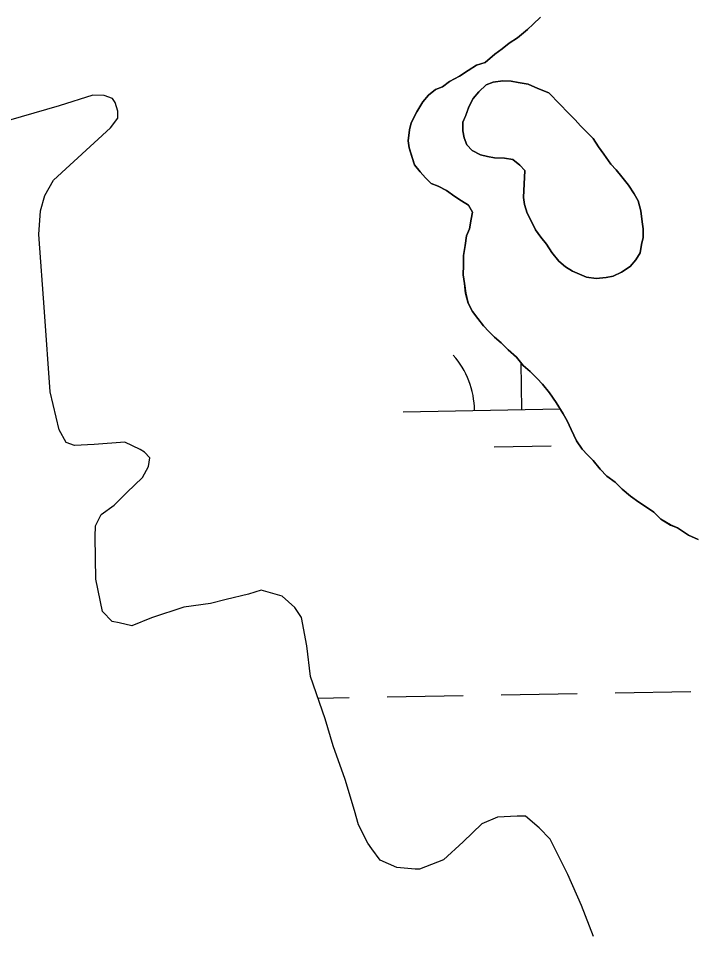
# Model space of a CAD drawing. Extents: x 3892998 to 3931244, y 278583 to 304547.
# Drawn here: x 3907141.8 to 3907426.8, y 299743.1 to 300130.2 of the extents above; entities that cross this region are included whole.
import ezdxf

# ---------------------------------------------------------------- set-up
doc = ezdxf.new("R2010")
doc.units = 0
for name, color, linetype in [('V-RIVR-EDGE', 7, 'Continuous'), ('V-TOPO-SHOR', 7, 'Continuous'), ('V-WETL-SWMP', 7, 'Continuous')]:
    doc.layers.add(name, color=color, linetype=linetype)

msp = doc.modelspace()

# ---------------------------------------------------------------- linework, layer by layer
at = {"layer": 'V-RIVR-EDGE'}
msp.add_spline([(3905881.27, 301307.92), (3905886.58, 301301.58), (3905888.57, 301301.58), (3905898.22, 301303.88), (3905910.21, 301309.84), (3905913.54, 301312.49), (3905913.55, 301315.48), (3905908.9, 301318.82), (3905896.28, 301323.51), (3905888.97, 301326.52), (3905887.32, 301331.51), (3905887, 301337.83), (3905889.67, 301343.48), (3905890.02, 301346.8), (3905889.7, 301352.12), (3905879.11, 301375.43), (3905875.49, 301390.07), (3905875.52, 301401.37), (3905877.55, 301414.34), (3905879.66, 301460.22), (3905876.41, 301491.82), (3905869.81, 301514.45), (3905857.91, 301540.75), (3905843.66, 301560.4), (3905808.5, 301598.07), (3905805.52, 301604.39), (3905804.88, 301612.37), (3905806.23, 301622.35), (3905808.57, 301625.33), (3905812.23, 301625.99), (3905814.86, 301616.34), (3905817.5, 301608.35), (3905823.14, 301602.02), (3905832.1, 301593.02), (3905838.41, 301589.35), (3905843.71, 301582.35), (3905850.34, 301571.69), (3905856.64, 301567.02), (3905862.95, 301562.68), (3905868.58, 301553.69), (3905884.46, 301520.4), (3905896.38, 301498.42), (3905907.3, 301479.44), (3905910.62, 301476.44), (3905915.61, 301476.76), (3905917.62, 301481.41), (3905924.28, 301486.38), (3905932.6, 301488.02), (3905943.24, 301487.66), (3905957.53, 301485.97), (3905972.16, 301482.6), (3905980.44, 301472.28), (3905990.41, 301468.26), (3905996.39, 301468.25), (3906003.37, 301465.57), (3906007.69, 301462.56), (3906014.32, 301454.23), (3906022.94, 301442.91), (3906035.53, 301426.58), (3906045.14, 301411.26), (3906050.41, 301392.29), (3906054.71, 301381.31), (3906063.98, 301367.32), (3906071.58, 301348.68), (3906074.52, 301326.06), (3906074.8, 301304.11), (3906070.72, 301266.55), (3906064.35, 301245.61), (3906056.65, 301226.68), (3906051.97, 301218.04), (3906040.32, 301212.42), (3906020.34, 301199.83), (3906010.02, 301196.86), (3905995.07, 301201.89), (3905980.14, 301214.89), (3905968.87, 301228.56), (3905965.22, 301231.22), (3905961.23, 301231.23), (3905958.89, 301228.58), (3905956.86, 301212.62), (3905957.17, 301206.3), (3905962.14, 301197.31), (3905976.39, 301179.32), (3905986, 301166), (3906010.86, 301132.68), (3906025.12, 301115.35), (3906036.06, 301102.03), (3906046.34, 301091.36), (3906051.97, 301080.37), (3906078.47, 301039.4), (3906101.68, 301011.08), (3906120.24, 300987.43), (3906133.82, 300967.11), (3906158.02, 300936.79), (3906167.98, 300928.12), (3906173.63, 300929.1), (3906177.96, 300929.42), (3906179.61, 300925.76), (3906179.93, 300919.44), (3906179.91, 300912.79), (3906183.22, 300904.8), (3906191.16, 300891.48), (3906198.78, 300877.83), (3906214.69, 300859.17), (3906230.93, 300836.51), (3906271.04, 300782.54), (3906292.57, 300750.9), (3906302.86, 300740.23), (3906314.45, 300723.58), (3906333.68, 300699.25), (3906348.6, 300679.6), (3906352.9, 300673.93), (3906364.2, 300669.25), (3906370.51, 300668.24), (3906374.83, 300663.9), (3906376.81, 300658.58), (3906375.79, 300649.6), (3906375.78, 300645.28), (3906384.72, 300632.29), (3906391.36, 300626.95), (3906396.67, 300620.95), (3906411.9, 300595.64), (3906425.49, 300578.32), (3906447.04, 300550.33), (3906467.59, 300522.35), (3906495.76, 300485.03), (3906524.27, 300449.71), (3906543.82, 300421.73), (3906555.43, 300407.74), (3906556.75, 300407.4), (3906561.08, 300408.39), (3906566.73, 300407.38), (3906579.69, 300404.02), (3906585.35, 300406.67), (3906595.03, 300421.94), (3906595.04, 300426.26), (3906595.05, 300428.26), (3906592.73, 300430.92), (3906586.41, 300430.94), (3906579.42, 300429.63), (3906574.11, 300433.63), (3906560.55, 300463.59), (3906551.95, 300482.9), (3906551.97, 300487.89), (3906556.29, 300490.54), (3906560.96, 300493.52), (3906566.63, 300500.82), (3906570.96, 300503.47), (3906580.26, 300501.45), (3906592.24, 300502.09), (3906600.56, 300506.06), (3906601.9, 300510.04), (3906603.9, 300510.7), (3906608.22, 300511.03), (3906612.88, 300513.34), (3906615.55, 300516.33), (3906625.54, 300521.29), (3906651.49, 300525.55), (3906696.73, 300531.76), (3906737.98, 300539.3), (3906749.29, 300542.27), (3906752.29, 300542.26), (3906754.27, 300537.93), (3906758.26, 300535.93), (3906765.57, 300536.24), (3906783.21, 300541.85), (3906807.5, 300548.77), (3906827.48, 300557.7), (3906859.13, 300580.9), (3906870.44, 300585.53), (3906879.09, 300585.51), (3906888.39, 300582.49), (3906895.36, 300575.16), (3906896.67, 300569.5), (3906896.33, 300564.18), (3906893.66, 300560.2), (3906889.32, 300554.56), (3906846.67, 300518.08), (3906817.01, 300492.55), (3906808.33, 300480.94), (3906801.63, 300461.33), (3906800.59, 300443.05), (3906798.57, 300434.07), (3906792.57, 300426.11), (3906784.58, 300421.8), (3906768.93, 300413.53), (3906761.26, 300406.56), (3906742.92, 300384.66), (3906738.58, 300377.69), (3906738.57, 300375.36), (3906749.2, 300371.01), (3906761.5, 300370.32), (3906768.15, 300366.64), (3906767.81, 300364.32), (3906763.15, 300363.66), (3906744.85, 300359.72), (3906735.53, 300357.41), (3906729.86, 300347.78), (3906729.17, 300339.47), (3906724.51, 300338.48), (3906711.22, 300339.52), (3906700.23, 300334.55), (3906684.58, 300325.95), (3906667.59, 300314.68), (3906660.6, 300311.04), (3906654.61, 300310.06), (3906650.63, 300312.73), (3906649.97, 300316.72), (3906646.33, 300321.72), (3906637.38, 300332.38), (3906633.08, 300342.7), (3906632.76, 300349.02), (3906635.76, 300353), (3906641.11, 300362.3), (3906641.12, 300367.29), (3906638.47, 300371.62), (3906631.49, 300373.63), (3906624.17, 300372.65), (3906620.18, 300370.33), (3906617.5, 300363.02), (3906616.15, 300354.38), (3906616.12, 300342.41), (3906616.76, 300333.43), (3906620.4, 300326.44), (3906627.36, 300315.11), (3906639.62, 300300.12), (3906651.23, 300287.12), (3906659.19, 300279.79), (3906664.83, 300272.13), (3906672.44, 300258.8), (3906679.4, 300249.48), (3906692.34, 300235.81), (3906700.3, 300227.15), (3906712.23, 300210.49), (3906717.19, 300199.84), (3906724.49, 300194.83), (3906728.14, 300192.16), (3906738.42, 300178.17), (3906748.68, 300161.18), (3906782.82, 300114.54), (3906815.97, 300072.23), (3906844.14, 300034.25), (3906875.64, 299995.6), (3906887.57, 299979.61), (3906925.69, 299933.62), (3906951.22, 299901.97), (3906975.42, 299871.65), (3907000.95, 299839.66), (3907037.09, 299796.01), (3907068.58, 299758.02), (3907070.24, 299755.03), (3907069.56, 299751.37), (3907069.56, 299748.38), (3907074.53, 299741.05), (3907088.78, 299723.39), (3907106.36, 299702.73), (3907131.55, 299669.08), (3907153.09, 299641.76), (3907174.97, 299613.44), (3907195.52, 299586.45), (3907213.41, 299560.47), (3907232.97, 299535.82), (3907245.89, 299515.5), (3907253.85, 299507.17), (3907259.82, 299499.84), (3907264.45, 299489.85), (3907270.75, 299484.85), (3907286.34, 299466.85), (3907300.93, 299449.52), (3907314.86, 299434.52), (3907332.76, 299411.53), (3907344.7, 299400.86), (3907355.65, 299388.87), (3907368.57, 299370.21), (3907378.84, 299354.89), (3907384.47, 299345.56), (3907395.75, 299334.56), (3907412.99, 299314.57), (3907424.93, 299301.57), (3907432.55, 299288.91), (3907439.17, 299278.92), (3907449.45, 299265.6), (3907461.06, 299253.6), (3907476.31, 299236.6), (3907491.89, 299215.28), (3907503.48, 299194.3), (3907522.7, 299167.65), (3907526.68, 299163.98), (3907535.98, 299161.3), (3907552.6, 299158.6), (3907562.25, 299158.9), (3907568.91, 299162.21), (3907577.58, 299173.17), (3907582.92, 299182.46), (3907598.92, 299197.72), (3907617.91, 299212.97), (3907638.56, 299223.56), (3907646.56, 299230.52), (3907649.56, 299236.83), (3907650.58, 299243.82), (3907650.59, 299247.47), (3907648.93, 299250.47), (3907646.27, 299251.14), (3907620.97, 299236.91), (3907584.66, 299214.05), (3907582.33, 299212.73), (3907580.67, 299214.39), (3907576.08, 299241.01), (3907572.84, 299273.27), (3907562.96, 299312.87), (3907555.72, 299341.82), (3907551.77, 299358.45), (3907551.47, 299371.09), (3907553.5, 299387.05), (3907562.2, 299408.31), (3907554.91, 299420.63), (3907545.32, 299441.93), (3907544.67, 299447.92), (3907544.69, 299453.24), (3907547.35, 299455.9), (3907551.68, 299458.55), (3907555.01, 299458.54), (3907561.65, 299453.87), (3907589.86, 299430.85), (3907607.45, 299417.17), (3907613.75, 299412.83), (3907618.08, 299412.82), (3907620.74, 299415.48), (3907622.42, 299422.79), (3907622.77, 299427.44), (3907630.09, 299429.42), (3907638.4, 299426.74), (3907642.36, 299416.09), (3907645.01, 299411.76), (3907648.33, 299410.42), (3907653.32, 299410.08), (3907660.63, 299410.06), (3907665.61, 299407.05), (3907667.93, 299402.06), (3907673.2, 299381.43), (3907677.47, 299361.47), (3907683.09, 299346.82), (3907682.08, 299340.84), (3907677.07, 299331.21), (3907676.38, 299323.89), (3907677.69, 299313.25), (3907684.31, 299300.6), (3907691.94, 299292.93), (3907703.57, 299290.24), (3907715.55, 299293.2), (3907722.54, 299297.84), (3907727.56, 299309.13), (3907733.57, 299318.76), (3907743.23, 299326.39), (3907763.56, 299343.63), (3907798.21, 299372.81), (3907809.21, 299383.42), (3907811.55, 299389.4), (3907814.57, 299398.04), (3907819.9, 299403.01), (3907830.55, 299407.31), (3907848.19, 299411.59), (3907857.51, 299414.56), (3907861.84, 299418.87), (3907863.52, 299425.19), (3907871.19, 299434.15), (3907885.17, 299441.76), (3907890.52, 299451.06), (3907896.19, 299458.69), (3907906.18, 299462.66), (3907915.15, 299462.63), (3907930.1, 299456.61), (3907950.02, 299441.6), (3907965.93, 299419.61), (3907972.55, 299408.29), (3907971.86, 299399.65), (3907968.19, 299394), (3907945.84, 299367.79), (3907916.18, 299341.26), (3907897.87, 299331.99), (3907883.21, 299321.72), (3907871.22, 299310.77), (3907864.88, 299302.14), (3907861.19, 299290.85), (3907858.13, 299263.59), (3907856.1, 299250.29), (3907851.43, 299242.32), (3907848.1, 299241.33), (3907840.79, 299244.34), (3907833.81, 299245.03), (3907825.82, 299242.38), (3907812.51, 299238.09), (3907797.53, 299229.82), (3907785.19, 299218.54), (3907776.85, 299206.92), (3907774.84, 299198.28), (3907773.13, 299181.33), (3907772.1, 299169.69), (3907764.76, 299156.74), (3907752.75, 299143.8), (3907739.76, 299133.86), (3907727.78, 299129.9), (3907719.45, 299123.93), (3907711.79, 299118.3), (3907703.12, 299108.01), (3907697.45, 299100.71), (3907690.78, 299095.41), (3907679.47, 299094.77), (3907667.49, 299088.15), (3907656.83, 299082.19), (3907651.48, 299070.89), (3907647.8, 299059.93), (3907648.43, 299046.63), (3907651.06, 299034.65), (3907657.36, 299027.65), (3907657.67, 299017.01), (3907661.3, 299005.36), (3907662.95, 299000.7), (3907670.58, 298995.36), (3907676.89, 298993.02), (3907682.53, 298985.69), (3907684.5, 298976.04), (3907694.1, 298958.06), (3907712.68, 298940.06), (3907730.93, 298925.05), (3907743.54, 298915.71), (3907752.16, 298902.38), (3907753.77, 298883.76), (3907755.74, 298873.44), (3907759.7, 298858.47), (3907765.66, 298850.47), (3907775.61, 298841.14), (3907776.93, 298835.48), (3907775.92, 298831.83), (3907777.91, 298826.5), (3907785.19, 298814.84), (3907821.64, 298763.21), (3907835.91, 298747.88), (3907843.54, 298742.54), (3907845.52, 298736.88), (3907845.17, 298729.57), (3907849.46, 298714.92), (3907860.38, 298695.28), (3907872.98, 298679.62), (3907888.55, 298653.64), (3907898.15, 298638.99)], degree=3, dxfattribs=at)
at = {"layer": 'V-TOPO-SHOR'}
for points in [[(3907332.6, 300045.61), (3907333.24, 300048.55), (3907331.52, 300051.53), (3907328.6, 300053.35), (3907325.67, 300055.17), (3907322.17, 300057.6), (3907318.66, 300059.43), (3907315.73, 300060.66), (3907313.41, 300063.06), (3907311.08, 300065.46), (3907308.77, 300068.45), (3907307.65, 300072.02), (3907306.53, 300075.58), (3907305.99, 300078.54), (3907306.66, 300083.25), (3907307.3, 300086.19), (3907309.74, 300090.88), (3907312.18, 300094.97), (3907314.59, 300097.88), (3907317.58, 300100.19), (3907320.55, 300101.32), (3907323.54, 300103.63), (3907327.71, 300105.92), (3907331.3, 300108.23), (3907334.88, 300110.53), (3907338.44, 300111.65), (3907342.63, 300115.12), (3907345.62, 300117.43), (3907348.62, 300119.74), (3907352.2, 300122.04), (3907356.39, 300125.52), (3907358.79, 300127.84), (3907361.79, 300130.74)], [(3907355.24, 300066.03), (3907354.71, 300054.64), (3907355.14, 300051.72), (3907356.26, 300048.16), (3907357.97, 300044.59), (3907359.68, 300041.02), (3907361.99, 300038.02), (3907364.31, 300035.03), (3907366.61, 300031.45), (3907369.5, 300027.86), (3907372.41, 300025.45), (3907375.33, 300023.63), (3907378.26, 300022.4), (3907381.2, 300021.16), (3907385.32, 300020.5), (3907389.46, 300021.03), (3907392.42, 300021.56), (3907396, 300023.28), (3907399.58, 300025.58), (3907401.99, 300028.49), (3907403.81, 300031.41), (3907404.46, 300034.94), (3907405.1, 300037.89), (3907405.16, 300041.43), (3907404.62, 300044.39), (3907404.11, 300049.12), (3907403, 300053.27), (3907401.28, 300056.26), (3907398.98, 300059.84), (3907396.08, 300063.43), (3907393.77, 300066.42), (3907391.45, 300068.82), (3907388.57, 300073.01), (3907386.26, 300076), (3907383.96, 300079.58), (3907381.64, 300081.98), (3907378.73, 300084.98), (3907376.41, 300087.38), (3907373.51, 300090.39), (3907370.03, 300093.99), (3907365.39, 300098.79), (3907360.69, 300100.64), (3907356.59, 300102.48), (3907352.47, 300103.14), (3907349.53, 300103.78), (3907345.98, 300103.84), (3907341.84, 300103.32), (3907338.87, 300102.19), (3907335.87, 300099.29), (3907333.46, 300096.38), (3907331.63, 300092.86), (3907330.39, 300089.35), (3907329.16, 300086.41), (3907329.1, 300082.87), (3907329.64, 300079.91), (3907330.77, 300076.94), (3907333.09, 300074.54), (3907336.6, 300072.71), (3907339.54, 300072.06), (3907342.48, 300071.42), (3907346.62, 300071.35), (3907350.15, 300070.7), (3907353.06, 300068.29), (3907355.24, 300066.03)], [(3907428.33, 299910.53), (3907424.23, 299912.37), (3907419.56, 299915.4), (3907416.63, 299916.64), (3907412.54, 299919.07), (3907409.63, 299922.07), (3907406.13, 299924.49), (3907403.21, 299926.31), (3907399.71, 299928.73), (3907396.21, 299931.74), (3907393.31, 299934.74), (3907389.81, 299937.17), (3907386.91, 299940.17), (3907384.02, 299943.76), (3907381.7, 299946.16), (3907379.38, 299948.56), (3907377.07, 299952.14), (3907374.79, 299956.91), (3907373.08, 299960.48), (3907371.36, 299963.46), (3907368.49, 299968.23), (3907365.61, 299972.42), (3907362.71, 299976.01), (3907360.4, 299978.41), (3907357.49, 299981.41), (3907354.58, 299983.82), (3907351.69, 299987.42), (3907348.2, 299990.43), (3907345.29, 299993.43), (3907342.39, 299995.84), (3907340.06, 299998.24), (3907337.74, 300000.64), (3907335.43, 300003.63), (3907333.12, 300006.63), (3907331.41, 300010.2), (3907330.29, 300014.35), (3907329.77, 300018.49), (3907329.25, 300022.04), (3907329.32, 300026.18), (3907329.39, 300030.31), (3907330.05, 300034.43), (3907330.71, 300038.55), (3907331.94, 300041.48), (3907332.6, 300045.61)]]:
    msp.add_lwpolyline(points, dxfattribs=at)
at = {"layer": 'V-WETL-SWMP'}
for p, q in [((3907361.79, 300130.74), (3907358.79, 300127.84)), ((3907356.39, 300125.52), (3907352.2, 300122.04)), ((3907358.79, 300127.84), (3907356.39, 300125.52)), ((3907352.2, 300122.04), (3907348.62, 300119.74)), ((3907348.62, 300119.74), (3907345.62, 300117.43)), ((3907342.63, 300115.12), (3907338.44, 300111.65)), ((3907345.62, 300117.43), (3907342.63, 300115.12)), ((3907334.88, 300110.53), (3907331.3, 300108.23)), ((3907338.44, 300111.65), (3907334.88, 300110.53)), ((3907331.3, 300108.23), (3907327.71, 300105.92)), ((3907323.54, 300103.63), (3907320.55, 300101.32)), ((3907327.71, 300105.92), (3907323.54, 300103.63)), ((3907317.58, 300100.19), (3907314.59, 300097.88)), ((3907320.55, 300101.32), (3907317.58, 300100.19)), ((3907173.23, 300097.84), (3907158.96, 300093.35)), ((3907177.96, 300097.76), (3907173.23, 300097.84)), ((3907181.48, 300096.51), (3907177.96, 300097.76)), ((3907182.63, 300094.72), (3907181.48, 300096.51)), ((3907183.76, 300091.15), (3907182.63, 300094.72)), ((3907312.18, 300094.97), (3907309.74, 300090.88)), ((3907314.59, 300097.88), (3907312.18, 300094.97)), ((3907158.96, 300093.35), (3907137.58, 300087.21)), ((3907183.71, 300088.2), (3907183.76, 300091.15)), ((3907309.74, 300090.88), (3907307.3, 300086.19)), ((3907180.68, 300084.11), (3907183.71, 300088.2)), ((3907156.66, 300062.05), (3907180.68, 300084.11)), ((3907306.66, 300083.25), (3907305.99, 300078.54)), ((3907307.3, 300086.19), (3907306.66, 300083.25)), ((3907305.99, 300078.54), (3907306.53, 300075.58)), ((3907306.53, 300075.58), (3907308.77, 300068.45)), ((3907308.77, 300068.45), (3907311.08, 300065.46)), ((3907311.08, 300065.46), (3907313.41, 300063.06)), ((3907153, 300055.61), (3907156.66, 300062.05)), ((3907313.41, 300063.06), (3907315.73, 300060.66)), ((3907315.73, 300060.66), (3907318.66, 300059.43)), ((3907318.66, 300059.43), (3907322.17, 300057.6)), ((3907322.17, 300057.6), (3907325.67, 300055.17)), ((3907151.12, 300049.14), (3907153, 300055.61)), ((3907325.67, 300055.17), (3907328.6, 300053.35)), ((3907328.6, 300053.35), (3907331.52, 300051.53)), ((3907150.36, 300039.1), (3907151.12, 300049.14)), ((3907331.52, 300051.53), (3907333.24, 300048.55)), ((3907333.24, 300048.55), (3907332.6, 300045.61)), ((3907332.6, 300045.61), (3907331.94, 300041.49)), ((3907331.94, 300041.49), (3907330.71, 300038.55)), ((3907152.76, 300006.55), (3907150.36, 300039.1)), ((3907330.71, 300038.55), (3907330.05, 300034.43)), ((3907330.05, 300034.43), (3907329.39, 300030.31)), ((3907329.39, 300030.31), (3907329.32, 300026.18)), ((3907329.32, 300026.18), (3907329.25, 300022.04)), ((3907329.25, 300022.04), (3907329.78, 300018.49)), ((3907329.78, 300018.49), (3907330.3, 300014.35)), ((3907330.3, 300014.35), (3907331.41, 300010.2)), ((3907331.41, 300010.2), (3907333.12, 300006.63)), ((3907155.15, 299972.81), (3907152.76, 300006.55)), ((3907333.12, 300006.63), (3907335.43, 300003.63)), ((3907335.43, 300003.63), (3907337.74, 300000.64)), ((3907337.74, 300000.64), (3907340.06, 299998.24)), ((3907340.06, 299998.24), (3907342.38, 299995.84)), ((3907342.38, 299995.84), (3907345.29, 299993.43)), ((3907345.29, 299993.43), (3907348.2, 299990.43)), ((3907348.2, 299990.43), (3907351.69, 299987.41)), ((3907351.69, 299987.41), (3907354.58, 299983.82)), ((3907354.01, 299965.26), (3907353.67, 299984.96)), ((3907354.58, 299983.82), (3907357.49, 299981.41)), ((3907357.49, 299981.41), (3907360.39, 299978.41)), ((3907360.39, 299978.41), (3907362.71, 299976.01)), ((3907362.71, 299976.01), (3907365.61, 299972.42)), ((3907159.01, 299956.78), (3907155.15, 299972.81)), ((3907365.61, 299972.42), (3907368.49, 299968.23)), ((3907368.49, 299968.23), (3907371.36, 299963.46)), ((3907304.01, 299964.39), (3907370.11, 299965.54)), ((3907371.36, 299963.46), (3907373.08, 299960.48)), ((3907373.08, 299960.48), (3907374.79, 299956.91)), ((3907161.88, 299951.41), (3907159.01, 299956.78)), ((3907374.79, 299956.91), (3907377.07, 299952.14)), ((3907165.41, 299950.17), (3907161.88, 299951.41)), ((3907186.71, 299951.58), (3907173.69, 299950.62)), ((3907193.16, 299948.52), (3907186.71, 299951.58)), ((3907377.07, 299952.14), (3907379.38, 299948.56)), ((3907173.69, 299950.62), (3907165.41, 299950.17)), ((3907194.92, 299947.3), (3907193.16, 299948.52)), ((3907197.24, 299944.9), (3907194.92, 299947.3)), ((3907342.28, 299949.62), (3907366.27, 299950.04)), ((3907379.38, 299948.56), (3907381.7, 299946.16)), ((3907196.59, 299941.36), (3907197.24, 299944.9)), ((3907381.7, 299946.16), (3907384.02, 299943.76)), ((3907384.02, 299943.76), (3907386.91, 299940.17)), ((3907194.15, 299936.67), (3907196.59, 299941.36)), ((3907386.91, 299940.17), (3907389.81, 299937.17)), ((3907187.53, 299930.28), (3907194.15, 299936.67)), ((3907389.81, 299937.17), (3907393.31, 299934.74)), ((3907393.31, 299934.74), (3907396.21, 299931.74)), ((3907182.12, 299925.05), (3907187.53, 299930.28)), ((3907396.21, 299931.74), (3907399.71, 299928.73)), ((3907399.71, 299928.73), (3907403.21, 299926.31)), ((3907176.73, 299921.01), (3907182.12, 299925.05)), ((3907403.21, 299926.31), (3907406.13, 299924.49)), ((3907406.13, 299924.49), (3907409.63, 299922.07)), ((3907174.29, 299916.32), (3907176.73, 299921.01)), ((3907409.63, 299922.07), (3907412.54, 299919.07)), ((3907174.21, 299911.59), (3907174.29, 299916.32)), ((3907412.54, 299919.07), (3907416.63, 299916.63)), ((3907416.63, 299916.63), (3907419.56, 299915.4)), ((3907419.56, 299915.4), (3907424.23, 299912.37)), ((3907174.5, 299893.85), (3907174.21, 299911.59)), ((3907424.23, 299912.37), (3907428.33, 299910.53)), ((3907177.23, 299880.21), (3907174.5, 299893.85)), ((3907238.83, 299887.44), (3907229.34, 299885.24)), ((3907244.18, 299889.12), (3907238.83, 299887.44)), ((3907253.01, 299886.61), (3907244.18, 299889.12)), ((3907258.25, 299881.79), (3907253.01, 299886.61)), ((3907211.54, 299881.99), (3907197.87, 299877.49)), ((3907222.81, 299883.57), (3907211.54, 299881.99)), ((3907229.34, 299885.24), (3907222.81, 299883.57)), ((3907261.13, 299877.6), (3907258.25, 299881.79)), ((3907181.29, 299876), (3907177.23, 299880.21)), ((3907263.3, 299865.74), (3907261.13, 299877.6)), ((3907184.24, 299875.36), (3907181.29, 299876)), ((3907189.54, 299874.09), (3907184.24, 299875.36)), ((3907197.87, 299877.49), (3907189.54, 299874.09)), ((3907264.85, 299852.71), (3907263.3, 299865.74)), ((3907271.05, 299834.87), (3907264.85, 299852.71)), ((3907267.99, 299843.68), (3907281.25, 299843.91)), ((3907297.25, 299844.19), (3907329.25, 299844.74)), ((3907345.24, 299845.02), (3907377.24, 299845.57)), ((3907393.24, 299845.85), (3907425.23, 299846.4)), ((3907274.41, 299823.58), (3907271.05, 299834.87)), ((3907279.48, 299809.3), (3907274.41, 299823.58)), ((3907283.4, 299796.23), (3907279.48, 299809.3)), ((3907285.07, 299790.29), (3907283.4, 299796.23)), ((3907343.66, 299793.44), (3907337.1, 299790.59)), ((3907351.94, 299793.89), (3907343.66, 299793.44)), ((3907355.49, 299793.83), (3907351.94, 299793.89)), ((3907361.32, 299789), (3907355.49, 299793.83)), ((3907289.08, 299782.54), (3907285.07, 299790.29)), ((3907337.1, 299790.59), (3907329.29, 299783.04)), ((3907365.96, 299784.19), (3907361.32, 299789)), ((3907290.81, 299780.14), (3907289.08, 299782.54)), ((3907329.29, 299783.04), (3907320.89, 299775.49)), ((3907373.4, 299769.29), (3907365.96, 299784.19)), ((3907294.28, 299775.35), (3907290.81, 299780.14)), ((3907301.32, 299772.28), (3907294.28, 299775.35)), ((3907320.89, 299775.49), (3907310.77, 299771.53)), ((3907309, 299771.56), (3907301.32, 299772.28)), ((3907310.77, 299771.53), (3907309, 299771.56)), ((3907379.09, 299756.18), (3907373.4, 299769.29)), ((3907384.19, 299743.09), (3907379.09, 299756.18))]:
    msp.add_line(p, q, dxfattribs=at)
msp.add_lwpolyline([(3907354.71, 300054.64), (3907355.24, 300066.04), (3907353.06, 300068.29), (3907350.15, 300070.7), (3907346.62, 300071.35), (3907342.48, 300071.42), (3907339.54, 300072.06), (3907336.6, 300072.7), (3907333.09, 300074.54), (3907330.77, 300076.94), (3907329.64, 300079.91), (3907329.1, 300082.87), (3907329.16, 300086.41), (3907330.39, 300089.34), (3907331.63, 300092.87), (3907333.46, 300096.38), (3907335.87, 300099.29), (3907338.87, 300102.19), (3907341.84, 300103.32), (3907345.98, 300103.84), (3907349.53, 300103.78), (3907352.47, 300103.14), (3907356.59, 300102.48), (3907360.69, 300100.64), (3907365.39, 300098.79), (3907370.03, 300093.99), (3907373.51, 300090.39), (3907376.41, 300087.38), (3907378.73, 300084.98), (3907381.64, 300081.98), (3907383.96, 300079.58), (3907386.26, 300076), (3907388.57, 300073.01), (3907391.45, 300068.82), (3907393.77, 300066.42), (3907396.08, 300063.43), (3907398.98, 300059.84), (3907401.28, 300056.26), (3907403, 300053.27), (3907404.11, 300049.12), (3907404.62, 300044.39), (3907405.16, 300041.43), (3907405.1, 300037.88), (3907404.46, 300034.94), (3907403.81, 300031.41), (3907401.99, 300028.49), (3907399.58, 300025.58), (3907396, 300023.28), (3907392.42, 300021.57), (3907389.46, 300021.03), (3907385.32, 300020.5), (3907381.2, 300021.16), (3907378.26, 300022.4), (3907375.33, 300023.63), (3907372.41, 300025.45), (3907369.5, 300027.86), (3907366.61, 300031.45), (3907364.31, 300035.03), (3907362, 300038.02), (3907359.68, 300041.02), (3907357.97, 300044.59), (3907356.26, 300048.16), (3907355.14, 300051.72)], close=True, dxfattribs=at)
msp.add_arc((3907298.76, 299964.78), 35.25, 0.2199, 41.7635, dxfattribs=at)

doc.saveas('drawing.dxf')
